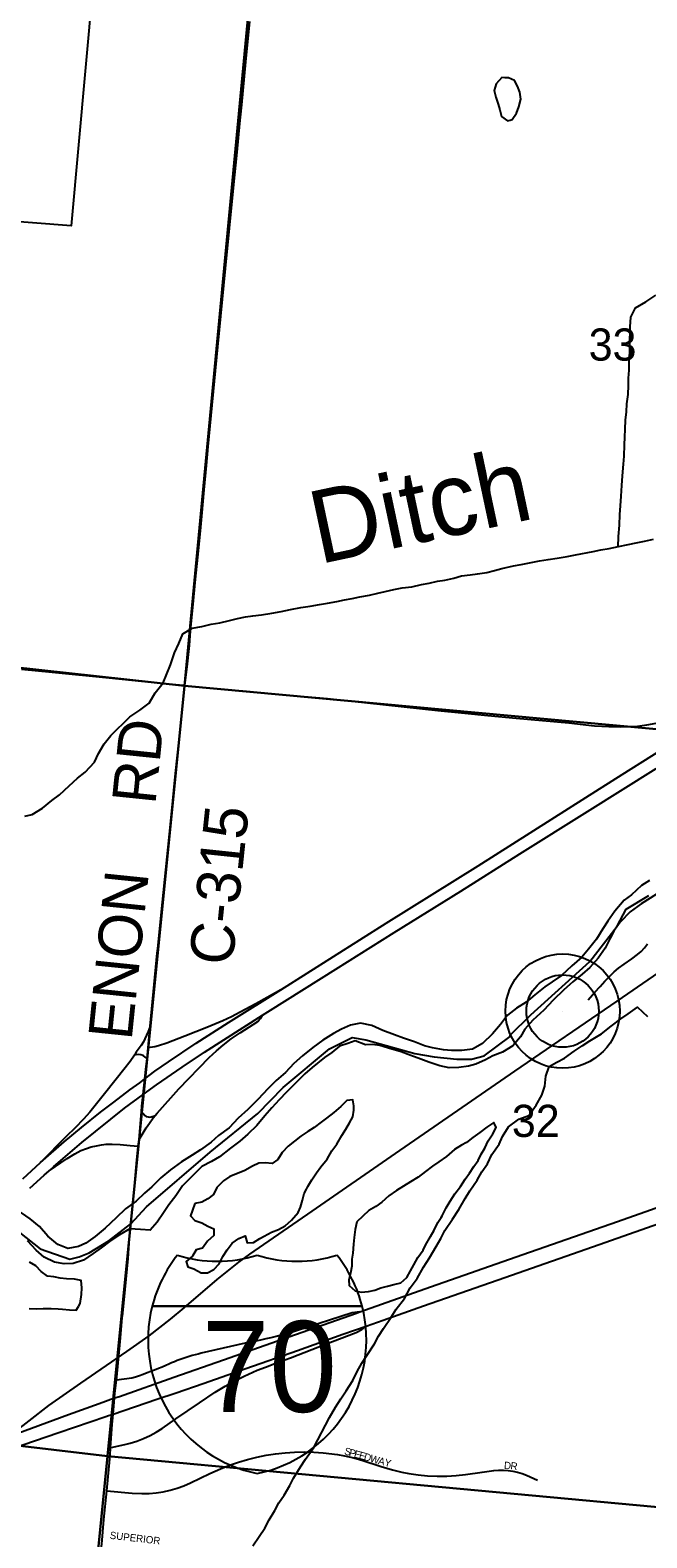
# Model space of a CAD drawing. Extents: x 1410790 to 1770854, y 566777 to 831614.
# Drawn here: x 1565027 to 1569266, y 690045 to 700406 of the extents above; entities that cross this region are included whole.
import ezdxf

# ---------------------------------------------------------------- set-up
doc = ezdxf.new("R2010")
doc.units = 0
for name, color, linetype in [('GM_X_City_Street_Text', 7, 'Continuous'), ('GM_X_Corporation', 7, 'Continuous'), ('GM_X_County_Road', 7, 'Continuous'), ('GM_X_County_Road_Text', 7, 'Continuous'), ('GM_X_Interchange_Ramps', 7, 'Continuous'), ('GM_X_Interstate_Location', 7, 'Continuous'), ('GM_X_Interstate_Route', 7, 'Continuous'), ('GM_X_Interstate_Shield', 7, 'Continuous'), ('GM_X_Major_River', 7, 'Continuous'), ('GM_X_Minor_Lake', 7, 'Continuous'), ('GM_X_Minor_River', 7, 'Continuous'), ('GM_X_Minor_River_Text', 7, 'Continuous'), ('GM_X_Rail_Line', 7, 'Continuous'), ('GM_X_Section', 7, 'Continuous'), ('GM_X_Section_Text', 7, 'Continuous'), ('GM_X_State_Route', 7, 'Continuous'), ('GM_X_Township', 7, 'Continuous'), ('GM_X_Township_Road', 7, 'Continuous'), ('GM_X_Township_Subdivision', 7, 'Continuous'), ('GM_X_Township_Subdivision_Text', 7, 'Continuous'), ('GM_X_Unincorporated', 7, 'Continuous'), ('GM_X_Unincorporated_Location', 7, 'Continuous')]:
    doc.layers.add(name, color=color, linetype=linetype)

msp = doc.modelspace()

# ---------------------------------------------------------------- linework, layer by layer
at = {"layer": 'GM_X_Corporation'}
msp.add_lwpolyline([(1565556, 701797), (1565308, 699062), (1562676, 699265), (1562737, 700220), (1563353, 700175), (1563428, 701002)], dxfattribs=at)
at = {"layer": 'GM_X_County_Road'}
for points in [[(1566090, 695903), (1566105, 696030), (1566121, 696177), (1566130, 696279), (1566144, 696438), (1566164, 696633), (1566184, 696829), (1566198, 696966), (1566210, 697091), (1566223, 697247), (1566239, 697415), (1566250, 697545), (1566271, 697757), (1566318, 698230), (1566370, 698769), (1566425, 699323), (1566449, 699568), (1566469, 699764), (1566481, 699894), (1566509, 700188), (1566536, 700466)], [(1564967, 696014), (1565179, 695993), (1565571, 695954), (1565947, 695917), (1566081, 695904), (1566090, 695903)], [(1565904, 694096), (1565936, 694413), (1565985, 694880), (1566008, 695109), (1566019, 695229), (1566028, 695319), (1566049, 695509), (1566071, 695736), (1566085, 695867), (1566090, 695903)], [(1566090, 695903), (1566255, 695887), (1566515, 695864), (1566857, 695832), (1567070, 695813), (1567346, 695784), (1567829, 695731), (1567992, 695715), (1568172, 695697), (1568368, 695678), (1568729, 695645), (1568907, 695626), (1569005, 695620), (1569086, 695618), (1569152, 695620), (1569201, 695623), (1569265, 695631), (1569330, 695643)], [(1565852, 693561), (1565879, 693848), (1565900, 694062), (1565904, 694096)], [(1565838, 693413), (1565845, 693487), (1565852, 693561)], [(1565830, 693340), (1565838, 693413)], [(1565792, 692973), (1565795, 693011), (1565804, 693091), (1565815, 693199), (1565824, 693284), (1565830, 693340)], [(1565775, 692782), (1565783, 692865), (1565792, 692973)], [(1565770, 692736), (1565775, 692782)], [(1565663, 691590), (1565680, 691751), (1565700, 691964), (1565715, 692176), (1565718, 692204), (1565719, 692211), (1565744, 692460), (1565761, 692642)], [(1565761, 692642), (1565768, 692708), (1565770, 692736)], [(1565622, 691149), (1565630, 691222), (1565645, 691395), (1565660, 691557)], [(1565660, 691557), (1565663, 691586), (1565663, 691588), (1565663, 691590)], [(1565580, 690665), (1565590, 690825), (1565597, 690896), (1565607, 691006), (1565610, 691040), (1565620, 691128)], [(1565620, 691128), (1565622, 691149)], [(1565555, 690369), (1565563, 690466), (1565576, 690610), (1565580, 690665)], [(1565516, 689976), (1565519, 690002), (1565534, 690171), (1565555, 690369)]]:
    msp.add_lwpolyline(points, dxfattribs=at)
at = {"layer": 'GM_X_Interchange_Ramps'}
for points in [[(1566749, 693812), (1566579, 693715), (1566470, 693657), (1566411, 693626), (1566351, 693598), (1566241, 693552), (1566090, 693493), (1565967, 693445), (1565908, 693425), (1565884, 693419), (1565852, 693415), (1565838, 693413)], [(1565775, 692782), (1565789, 692805), (1565825, 692862), (1565847, 692894), (1565873, 692931), (1565887, 692948), (1565899, 692963), (1566048, 693130), (1566257, 693347), (1566308, 693392), (1566354, 693430), (1566409, 693474), (1566470, 693515), (1566591, 693593), (1566602, 693604), (1566610, 693615), (1566625, 693636)], [(1565852, 693561), (1565837, 693524), (1565816, 693475), (1565806, 693454), (1565790, 693428), (1565756, 693382), (1565743, 693362), (1565714, 693318), (1565671, 693264), (1565617, 693196), (1565528, 693084), (1565437, 692970), (1565393, 692922), (1565336, 692863), (1565275, 692803), (1565097, 692624)], [(1565830, 693340), (1565817, 693349), (1565803, 693359), (1565787, 693365), (1565772, 693366), (1565753, 693364), (1565743, 693362)], [(1565792, 692973), (1565806, 692958), (1565816, 692947), (1565825, 692941), (1565837, 692939), (1565848, 692937), (1565859, 692939), (1565881, 692946), (1565887, 692948)], [(1565158, 692567), (1565281, 692652), (1565333, 692684), (1565376, 692706), (1565413, 692721), (1565446, 692732), (1565482, 692740), (1565517, 692746), (1565549, 692750), (1565590, 692751), (1565645, 692748), (1565715, 692742), (1565770, 692736)], [(1567294, 691598), (1567240, 691592), (1566858, 691467), (1566823, 691457), (1566788, 691448), (1566752, 691438), (1566717, 691429), (1566682, 691420), (1566646, 691412), (1566611, 691404), (1566575, 691396), (1566540, 691389), (1566504, 691382), (1566202, 691314), (1566182, 691308), (1566161, 691303), (1566140, 691297), (1566120, 691291), (1566099, 691284), (1566079, 691278), (1566059, 691270), (1566038, 691263), (1566018, 691255), (1565999, 691247), (1565979, 691238), (1565959, 691230), (1565934, 691219), (1565908, 691208), (1565882, 691197), (1565856, 691187), (1565830, 691178), (1565804, 691168), (1565778, 691159), (1565751, 691150), (1565725, 691142), (1565620, 691128)], [(1565580, 690665), (1565596, 690668), (1565686, 690688), (1565714, 690695), (1565761, 690710), (1565807, 690727), (1565851, 690748), (1565894, 690771), (1565935, 690797), (1566029, 690862), (1566190, 690973), (1566299, 691045), (1566368, 691088), (1566425, 691120), (1566497, 691157), (1566587, 691197), (1566644, 691219), (1566708, 691243), (1566777, 691269), (1566816, 691283), (1567057, 691376), (1567267, 691456), (1567306, 691476), (1567337, 691499)]]:
    msp.add_lwpolyline(points, dxfattribs=at)
at = {"layer": 'GM_X_Interstate_Route'}
for points in [[(1565898, 690997), (1566031, 691042), (1566215, 691105), (1566509, 691209), (1566865, 691333), (1567177, 691444), (1567337, 691499), (1567453, 691540), (1567731, 691639), (1568289, 691834), (1568938, 692062), (1569681, 692322), (1569944, 692414), (1570147, 692482), (1570272, 692520), (1570399, 692556), (1570558, 692596), (1570702, 692629), (1570830, 692655), (1570944, 692674), (1571074, 692693), (1571215, 692710)], [(1564888, 690744), (1565291, 690893), (1565501, 690969), (1565607, 691006), (1565641, 691017), (1566015, 691149), (1566356, 691269), (1566805, 691426), (1567269, 691589), (1567294, 691598), (1567779, 691769), (1568414, 691992), (1569064, 692220), (1569745, 692460)], [(1565548, 690879), (1565566, 690885), (1565597, 690896), (1565898, 690997)], [(1564103, 690377), (1564109, 690379), (1564342, 690460), (1564574, 690540), (1564976, 690683), (1565224, 690770), (1565548, 690879)]]:
    msp.add_lwpolyline(points, dxfattribs=at)
at = {"layer": 'GM_X_Interstate_Shield'}
for p, q in [((1565866, 691636), (1567308, 691636)), ((1567308, 691636), (1565866, 691636)), ((1567308, 691636), (1565866, 691636))]:
    msp.add_line(p, q, dxfattribs=at)
for centre, start, end in [((1566775, 691406), 141.669, 165.8066), ((1566313, 692884), 253.0091, 286.9909), ((1566861, 692884), 253.0091, 286.9909), ((1566400, 691406), 14.1934, 38.331), ((1566775, 691406), 165.8066, 258.463), ((1566400, 691406), 281.537, 14.1934)]:
    msp.add_arc(centre, 938, start, end, dxfattribs=at)
at = {"layer": 'GM_X_Major_River'}
for points in [[(1569284, 694562), (1569229, 694527), (1569160, 694464), (1569109, 694427), (1569045, 694352), (1568997, 694283), (1568964, 694230), (1568920, 694160), (1568864, 694091), (1568819, 694036), (1568751, 693975), (1568679, 693909), (1568616, 693866), (1568565, 693831), (1568496, 693776), (1568436, 693727), (1568371, 693686), (1568308, 693638), (1568260, 693572), (1568204, 693509), (1568137, 693443), (1568068, 693404), (1567995, 693394), (1567923, 693395), (1567869, 693398), (1567793, 693412), (1567737, 693425), (1567669, 693453), (1567593, 693479), (1567532, 693502), (1567452, 693532), (1567376, 693566), (1567298, 693582), (1567230, 693569), (1567167, 693541), (1567112, 693512), (1567039, 693465), (1566971, 693414), (1566898, 693358), (1566840, 693305), (1566783, 693244), (1566717, 693187), (1566660, 693130), (1566594, 693059), (1566522, 692989), (1566456, 692928), (1566395, 692863), (1566321, 692809), (1566270, 692763), (1566198, 692711), (1566141, 692674), (1566068, 692629), (1565992, 692573), (1565925, 692520), (1565863, 692457), (1565812, 692414), (1565755, 692359), (1565683, 692305), (1565617, 692244), (1565542, 692173), (1565474, 692115), (1565409, 692070)], [(1569333, 694468), (1569227, 694402), (1569151, 694346), (1569083, 694277), (1569042, 694218), (1569014, 694166), (1568979, 694097), (1568931, 694029), (1568873, 693964), (1568822, 693919), (1568757, 693865), (1568695, 693812), (1568623, 693741), (1568558, 693672), (1568482, 693602), (1568428, 693541), (1568397, 693489), (1568345, 693426), (1568274, 693383), (1568207, 693357), (1568156, 693330), (1568091, 693301), (1568041, 693286), (1567974, 693278), (1567908, 693275), (1567842, 693289), (1567768, 693314), (1567713, 693334), (1567643, 693359), (1567577, 693385), (1567489, 693409), (1567431, 693428), (1567381, 693435), (1567331, 693434), (1567262, 693460), (1567211, 693443), (1567154, 693424), (1567101, 693381), (1567050, 693346), (1566966, 693278), (1566915, 693233), (1566849, 693168), (1566788, 693107), (1566738, 693056), (1566687, 692999), (1566641, 692944), (1566586, 692879), (1566522, 692818), (1566467, 692771), (1566404, 692724), (1566328, 692664), (1566273, 692631), (1566206, 692596), (1566134, 692524), (1566074, 692463), (1566029, 692395), (1565979, 692334), (1565944, 692279), (1565900, 692214), (1565851, 692160), (1565786, 692164)], [(1565409, 692070), (1565358, 692047), (1565285, 692033), (1565218, 692060), (1565149, 692118), (1565092, 692184), (1565027, 692237), (1564900, 692324)], [(1565786, 692164), (1565712, 692168), (1565641, 692127), (1565582, 692088), (1565516, 692039), (1565459, 691999), (1565394, 691954), (1565323, 691931), (1565261, 691929), (1565195, 691940), (1565123, 691974), (1565068, 692021), (1565009, 692085)]]:
    msp.add_lwpolyline(points, dxfattribs=at)
at = {"layer": 'GM_X_Minor_Lake'}
for points in [[(1568290, 700079), (1568268, 700080), (1568230, 700037), (1568217, 699991), (1568227, 699945), (1568244, 699898), (1568256, 699858), (1568267, 699812), (1568307, 699783), (1568327, 699787)], [(1568327, 699787), (1568341, 699791), (1568370, 699835), (1568386, 699880), (1568399, 699932), (1568393, 699979), (1568376, 700021), (1568356, 700061), (1568316, 700078), (1568290, 700079)], [(1566926, 692442), (1566935, 692460), (1566963, 692506), (1566994, 692553), (1567025, 692595), (1567069, 692647), (1567100, 692704), (1567135, 692750), (1567170, 692810), (1567196, 692854), (1567221, 692897), (1567244, 692939), (1567252, 692983), (1567252, 693013), (1567245, 693055), (1567203, 693050), (1567162, 693010), (1567114, 692967), (1567065, 692929), (1567028, 692902), (1566980, 692866), (1566935, 692837), (1566887, 692805), (1566844, 692772), (1566800, 692736), (1566759, 692692), (1566730, 692645), (1566690, 692617), (1566642, 692622), (1566598, 692620), (1566555, 692599), (1566503, 692569), (1566452, 692548), (1566400, 692529), (1566356, 692499), (1566311, 692453), (1566286, 692404), (1566248, 692374), (1566207, 692352), (1566159, 692343)], [(1567852, 692247), (1567859, 692258), (1567886, 692312), (1567914, 692358), (1567947, 692409), (1567984, 692459), (1568016, 692509), (1568047, 692550), (1568076, 692596), (1568106, 692638), (1568127, 692682), (1568153, 692724), (1568176, 692773), (1568207, 692821), (1568231, 692865), (1568214, 692899), (1568165, 692868), (1568119, 692830), (1568070, 692797), (1568026, 692761), (1567993, 692744), (1567943, 692714), (1567888, 692665), (1567835, 692629), (1567793, 692600), (1567744, 692562), (1567694, 692523), (1567641, 692491), (1567544, 692432), (1567492, 692395), (1567445, 692351), (1567402, 692322), (1567356, 692294), (1567273, 692217)], [(1566159, 692343), (1566142, 692297), (1566128, 692257), (1566158, 692225), (1566206, 692210), (1566249, 692188), (1566289, 692169), (1566289, 692123), (1566246, 692083), (1566211, 692036), (1566169, 692024), (1566143, 691980), (1566100, 691945), (1566110, 691907), (1566152, 691894), (1566203, 691867), (1566246, 691867), (1566290, 691890), (1566326, 691928), (1566351, 691978), (1566380, 692024), (1566416, 692069), (1566461, 692101), (1566505, 692120), (1566519, 692072), (1566561, 692075), (1566605, 692103), (1566636, 692119), (1566686, 692146), (1566735, 692164), (1566779, 692189), (1566824, 692229), (1566868, 692280), (1566885, 692318), (1566898, 692366), (1566910, 692412), (1566926, 692442)], [(1567273, 692217), (1567260, 692163), (1567253, 692109), (1567249, 692063), (1567244, 692001), (1567239, 691959), (1567237, 691911), (1567230, 691865), (1567218, 691819), (1567219, 691779), (1567261, 691742), (1567303, 691734), (1567353, 691737), (1567395, 691748), (1567438, 691762), (1567484, 691775), (1567526, 691785), (1567574, 691798), (1567617, 691834), (1567642, 691880), (1567664, 691920), (1567691, 691971), (1567728, 692023), (1567744, 692057), (1567779, 692115), (1567804, 692160), (1567830, 692212), (1567852, 692247)], [(1565358, 691635), (1565370, 691655), (1565379, 691717), (1565382, 691763), (1565378, 691813), (1565332, 691822), (1565276, 691825), (1565234, 691829), (1565190, 691838), (1565146, 691844), (1565102, 691875), (1565065, 691914), (1565023, 691940)], [(1565019, 691621), (1565067, 691619), (1565117, 691622), (1565171, 691620), (1565219, 691619), (1565250, 691617), (1565298, 691612), (1565344, 691609), (1565358, 691635)]]:
    msp.add_lwpolyline(points, dxfattribs=at)
at = {"layer": 'GM_X_Minor_River'}
for points in [[(1569069, 696856), (1569072, 696927), (1569077, 697005), (1569080, 697077), (1569084, 697137), (1569089, 697203), (1569094, 697277), (1569099, 697343), (1569106, 697424), (1569109, 697478), (1569112, 697556), (1569114, 697608), (1569117, 697664), (1569120, 697726), (1569126, 697784), (1569129, 697838), (1569138, 697902), (1569141, 697964), (1569141, 698015), (1569144, 698069), (1569145, 698141), (1569148, 698191), (1569150, 698243), (1569152, 698367), (1569155, 698433), (1569189, 698497), (1569258, 698538), (1569327, 698586)], [(1568401, 696734), (1568470, 696748), (1568528, 696759), (1568588, 696768), (1568649, 696777), (1568719, 696789), (1568775, 696800), (1568896, 696823), (1568950, 696834), (1569007, 696843), (1569071, 696857), (1569137, 696872), (1569192, 696883), (1569250, 696894), (1569312, 696908)], [(1564990, 695004), (1565041, 695017), (1565111, 695060), (1565176, 695112), (1565229, 695151), (1565296, 695214), (1565353, 695266), (1565405, 695307), (1565468, 695375), (1565497, 695435), (1565536, 695502), (1565581, 695558), (1565713, 695686), (1565780, 695732), (1565844, 695781), (1565887, 695851), (1565940, 695920), (1565961, 695972), (1565992, 696044), (1566019, 696126), (1566048, 696190), (1566077, 696257), (1566140, 696297), (1566206, 696308), (1566272, 696323), (1566331, 696334), (1566397, 696350), (1566453, 696363), (1566506, 696374), (1566558, 696382), (1566616, 696389), (1566688, 696400), (1566753, 696412), (1566817, 696425), (1566888, 696438), (1566952, 696447), (1567016, 696458), (1567070, 696468), (1567135, 696479), (1567187, 696492), (1567241, 696500), (1567294, 696511), (1567360, 696524), (1567416, 696538), (1567467, 696549), (1567527, 696562), (1567583, 696574), (1567651, 696581), (1567718, 696596), (1567770, 696606), (1567826, 696619), (1567877, 696626), (1567939, 696640), (1567993, 696655), (1568052, 696662), (1568102, 696670), (1568166, 696679), (1568218, 696692), (1568269, 696706), (1568349, 696725), (1568401, 696734)], [(1566709, 690233), (1566737, 690285), (1566774, 690339), (1566811, 690404), (1566838, 690456), (1566885, 690534), (1566920, 690586), (1566977, 690665), (1567084, 690872), (1567125, 690942), (1567163, 691000), (1567198, 691055), (1567245, 691127), (1567274, 691187), (1567307, 691246), (1567340, 691298), (1567393, 691378), (1567422, 691431), (1567456, 691483), (1567509, 691561), (1567542, 691616), (1567599, 691690), (1567640, 691762), (1567687, 691827), (1567730, 691905), (1567773, 691970), (1567818, 692048), (1567849, 692102), (1567878, 692158), (1567931, 692235), (1567974, 692301), (1568017, 692376), (1568050, 692430), (1568099, 692504), (1568131, 692561), (1568170, 692615), (1568201, 692679), (1568250, 692750), (1568273, 692802), (1568316, 692870), (1568385, 692923), (1568455, 692948), (1568506, 693018), (1568545, 693086), (1568564, 693150), (1568571, 693218), (1568594, 693284), (1568648, 693313), (1568699, 693342), (1568767, 693390), (1568822, 693425), (1568875, 693461), (1568955, 693508), (1569020, 693561), (1569087, 693612), (1569138, 693646), (1569202, 693691), (1569270, 693628)], [(1566557, 689991), (1566602, 690054), (1566639, 690112), (1566670, 690168), (1566709, 690233)]]:
    msp.add_lwpolyline(points, dxfattribs=at)
at = {"layer": 'GM_X_Rail_Line'}
for points in [[(1566462, 691939), (1566536, 691994), (1566966, 692291), (1567538, 692687), (1568359, 693251), (1569062, 693734), (1570597, 694789), (1570976, 695026), (1571256, 695189), (1571481, 695310), (1571712, 695421), (1571981, 695538), (1572652, 695816), (1573334, 696097), (1573951, 696352), (1574452, 696555), (1574606, 696609), (1574750, 696652), (1575012, 696727), (1575201, 696790), (1575353, 696845), (1575557, 696931)], [(1558017, 683236), (1559834, 685242), (1559988, 685413), (1560844, 686356), (1562051, 687691), (1562352, 688033), (1562501, 688188), (1562719, 688431), (1563207, 688971), (1563706, 689521), (1564032, 689882), (1564353, 690235), (1564450, 690337), (1564655, 690538), (1564793, 690674), (1565020, 690849), (1565156, 690954), (1565375, 691108), (1565692, 691325), (1565845, 691433), (1565991, 691548), (1566086, 691625), (1566312, 691821), (1566462, 691939)]]:
    msp.add_lwpolyline(points, dxfattribs=at)
at = {"layer": 'GM_X_Section'}
for points in [[(1561290, 701742), (1566598, 701282), (1566088, 695901), (1560745, 696486)], [(1566598, 701282), (1571989, 700698), (1571503, 695403), (1566088, 695901)], [(1560745, 696486), (1566088, 695901), (1565558, 690607), (1560236, 691235)], [(1566088, 695901), (1571503, 695403), (1570903, 690112), (1565558, 690607)], [(1560236, 691235), (1565558, 690607), (1565033, 685346), (1559844, 685850), (1559732, 685861)], [(1565558, 690607), (1570903, 690112), (1570367, 684817), (1565148, 685334), (1565033, 685346)]]:
    msp.add_lwpolyline(points, close=True, dxfattribs=at)
at = {"layer": 'GM_X_State_Route'}
for points in [[(1564976, 692513), (1565097, 692624), (1565260, 692766), (1565380, 692866), (1565511, 692970), (1565601, 693040), (1565713, 693124), (1565780, 693172), (1565815, 693199), (1565884, 693251), (1565978, 693317), (1566169, 693444), (1566390, 693586), (1566749, 693812), (1567473, 694268), (1568107, 694663), (1568847, 695133), (1569097, 695290), (1569707, 695675)], [(1565024, 692449), (1565123, 692537), (1565158, 692567), (1565190, 692597), (1565382, 692762), (1565675, 692998), (1565804, 693091), (1565896, 693157), (1566072, 693280), (1566226, 693382), (1566625, 693636), (1566680, 693671), (1567127, 693952), (1567529, 694204), (1567987, 694489), (1568394, 694745), (1568857, 695037), (1569329, 695333)]]:
    msp.add_lwpolyline(points, dxfattribs=at)
at = {"layer": 'GM_X_Township'}
msp.add_lwpolyline([(1564954, 692144), (1565095, 692031), (1565300, 691961), (1565363, 691975), (1565433, 692003), (1565567, 692087), (1565718, 692204), (1565827, 692320), (1566265, 692695), (1566593, 692960), (1566765, 693140), (1567085, 693405), (1567241, 693483), (1567335, 693468), (1567670, 693374), (1567804, 693350), (1567960, 693335), (1568061, 693335), (1568147, 693358), (1568327, 693491), (1568327, 693499), (1568468, 693639), (1568874, 694006), (1569061, 694248), (1569124, 694365), (1569280, 694459)], dxfattribs=at)
msp.add_lwpolyline([(1564954, 692144), (1565095, 692031), (1565300, 691961), (1565363, 691975), (1565433, 692003), (1565567, 692087), (1565718, 692204), (1565827, 692320), (1566265, 692695), (1566593, 692960), (1566765, 693140), (1567085, 693405), (1567241, 693483), (1567335, 693468), (1567670, 693374), (1567804, 693350), (1567960, 693335), (1568061, 693335), (1568147, 693358), (1568327, 693491), (1568327, 693499), (1568468, 693639), (1568874, 694006), (1569061, 694248), (1569124, 694365), (1569280, 694459)], dxfattribs=at)
at = {"layer": 'GM_X_Township_Road'}
msp.add_lwpolyline([(1568863, 693743), (1568909, 693795), (1568946, 693834), (1568977, 693870), (1569018, 693911), (1569042, 693934), (1569072, 693960), (1569110, 693988), (1569163, 694025), (1569202, 694054), (1569228, 694075), (1569250, 694100), (1569270, 694126)], dxfattribs=at)
at = {"layer": 'GM_X_Township_Subdivision'}
for points in [[(1565555, 690369), (1565729, 690353), (1565795, 690349), (1565844, 690350), (1565893, 690355), (1565941, 690362), (1565989, 690372), (1566037, 690386), (1566083, 690403), (1566128, 690423), (1566261, 690486), (1566336, 690520), (1566397, 690544), (1566459, 690566), (1566521, 690584), (1566585, 690600), (1566649, 690612), (1566714, 690623), (1566779, 690630), (1566845, 690634), (1566910, 690636), (1566976, 690634), (1567009, 690632)], [(1567009, 690632), (1567041, 690629), (1567139, 690617), (1567187, 690609), (1567251, 690594), (1567314, 690576), (1567439, 690536), (1567517, 690512), (1567581, 690496), (1567629, 690487), (1567694, 690478), (1567759, 690472), (1567824, 690469), (1567890, 690469), (1567955, 690473), (1568020, 690480), (1568133, 690497), (1568214, 690508), (1568247, 690510), (1568280, 690510), (1568313, 690508), (1568345, 690503), (1568377, 690496), (1568408, 690487), (1568439, 690475), (1568514, 690441)]]:
    msp.add_lwpolyline(points, dxfattribs=at)
at = {"layer": 'GM_X_Unincorporated'}
for radius in [393, 249]:
    msp.add_circle((1568687, 693665), radius, dxfattribs=at)
at = {"layer": 'GM_X_Unincorporated_Location'}
msp.add_line((1568687, 693665), (1568687, 693665), dxfattribs=at)

# ---------------------------------------------------------------- texts
at = {"layer": 'GM_X_City_Street_Text'}
msp.add_text('SUPERIOR', height=50, rotation=353.3724, dxfattribs=at).set_placement((1565572, 690039))
at = {"layer": 'GM_X_County_Road_Text'}
for s, rotation, p in [('RD', 84.1432, (1565887, 695079)), ('C-315', 84.0018, (1566417, 693972)), ('ENON', 84.1186, (1565724, 693459))]:
    msp.add_text(s, height=300, rotation=rotation, dxfattribs=at).set_placement(p)
at = {"layer": 'GM_X_Interstate_Location'}
for s in ['-', '.', ',']:
    msp.add_text(s, height=1, dxfattribs=at).set_placement((1566587, 691237))
msp.add_text('70', height=1, rotation=0, dxfattribs=at).set_placement((1566383, 691030))
at = {"layer": 'GM_X_Interstate_Shield'}
msp.add_text('70', height=625, dxfattribs=at).set_placement((1566206, 690910))
at = {"layer": 'GM_X_Minor_River_Text'}
msp.add_text('Ditch', height=500, rotation=11.9823, dxfattribs=at).set_placement((1567012, 696735))
at = {"layer": 'GM_X_Section_Text'}
for s, p in [('33', (1568866, 698135)), ('32', (1568338, 692800))]:
    msp.add_text(s, height=221, rotation=0, dxfattribs=at).set_placement(p)
at = {"layer": 'GM_X_Township_Subdivision_Text'}
for s, rotation, p in [('S', 343.942, (1567182, 690620)), ('P', 343.9289, (1567215, 690610)), ('E', 343.9355, (1567249, 690600)), ('E', 343.9552, (1567283, 690591)), ('D', 343.933, (1567317, 690581)), ('W', 343.9415, (1567359, 690569)), ('A', 344.7383, (1567415, 690553)), ('Y', 345.8867, (1567458, 690541)), ('D', 356.8626, (1568283, 690519)), ('R', 352.179, (1568326, 690517))]:
    msp.add_text(s, height=50, rotation=rotation, dxfattribs=at).set_placement(p)

doc.saveas('drawing.dxf')
